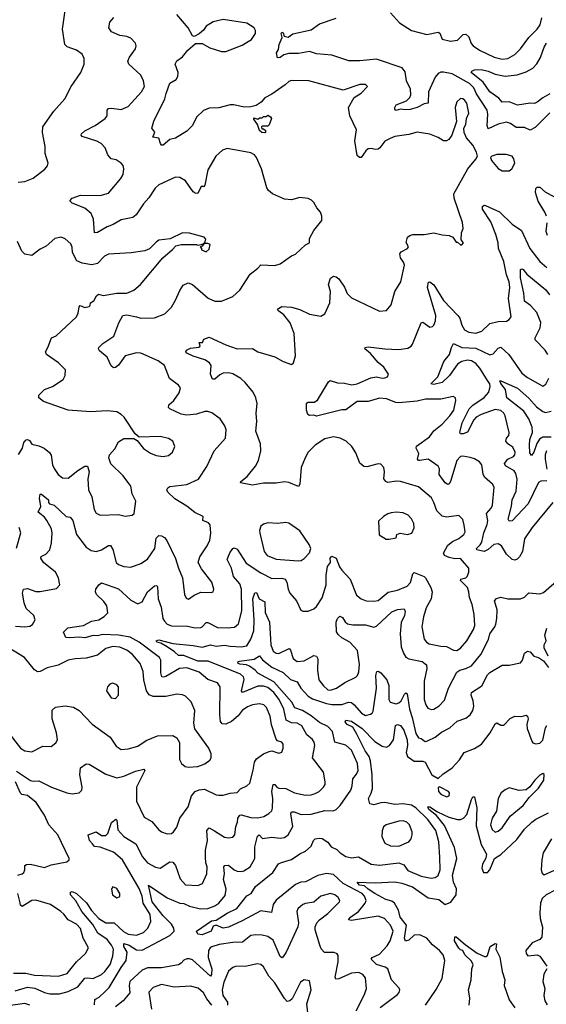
# Model space of a CAD drawing. Extents: x 1771496 to 1971148, y 471553 to 643630.
# Tile 534 of 656: x 1862188 to 1865960, y 615361 to 622413. Entities that reach past the tile are written whole.
import ezdxf

# ---------------------------------------------------------------- set-up
doc = ezdxf.new("R2010")
doc.units = 0

msp = doc.modelspace()

# ---------------------------------------------------------------- linework, layer by layer
at = {"layer": '0CON10XD'}
for points in [[(1862178.5, 621248.5), (1862225, 621254.3), (1862285, 621278), (1862367.7, 621342.3), (1862386.7, 621365), (1862393.3, 621385), (1862371.2, 621455), (1862370.8, 621505), (1862351.4, 621605), (1862354.3, 621645), (1862432.6, 621757.4), (1862510.8, 621845), (1862557.1, 621935), (1862625.8, 622035), (1862650, 622095), (1862651.4, 622135), (1862636, 622165), (1862595, 622194.4), (1862527.6, 622217.6), (1862512.5, 622235), (1862495.6, 622345), (1862517.7, 622495)], [(1862158.7, 618068.7), (1862225, 618063.6), (1862261.3, 618068.7), (1862280, 618080), (1862300, 618115), (1862289.2, 618145), (1862235.7, 618195), (1862220, 618235), (1862209.4, 618305), (1862215.8, 618334.2), (1862245, 618338.9), (1862305, 618316.5), (1862335, 618316.5), (1862451.7, 618338.3), (1862476.1, 618363.9), (1862466, 618415), (1862445.8, 618455), (1862358.6, 618525), (1862340, 618555), (1862342.2, 618567.8), (1862375, 618585.6), (1862404.7, 618615.3), (1862416, 618665), (1862420.5, 618735), (1862415.8, 618765), (1862383.4, 618825), (1862365, 618849.2), (1862320.6, 618885), (1862339.5, 618925), (1862330.4, 618985), (1862335, 619013.3), (1862345, 619013.8), (1862394, 618975), (1862394.4, 618955), (1862402.9, 618945), (1862435.3, 618935.3), (1862521.2, 618855), (1862549.1, 618849.1), (1862568.2, 618825), (1862595, 618725.8), (1862665.2, 618635.2), (1862700.9, 618610.9), (1862735, 618603.8), (1862775, 618616.1), (1862825, 618647.5), (1862837.7, 618647.7), (1862855, 618618.8), (1862880, 618525), (1862895, 618510), (1862935, 618495.7), (1862985, 618492.2), (1863055, 618517.1), (1863105, 618548.1), (1863156.5, 618625), (1863165, 618698.8), (1863185, 618717.5), (1863205, 618716.2), (1863225, 618704.2), (1863242.4, 618682.4), (1863304, 618554), (1863325, 618483.8), (1863355.6, 618415), (1863370, 618295), (1863380.5, 618270.5), (1863397.7, 618262.3), (1863438.9, 618291.1), (1863485, 618312.2), (1863560.5, 618309.5), (1863574.1, 618315.9), (1863580, 618335), (1863565, 618383.3), (1863489.8, 618479.8), (1863467.1, 618525), (1863479.2, 618565), (1863531.8, 618645), (1863550.5, 618685), (1863558.5, 618735), (1863552.5, 618795), (1863540, 618810), (1863500, 618825), (1863502.5, 618855), (1863443, 618883), (1863385, 618928.6), (1863300.2, 618980.2), (1863249.5, 619029.5), (1863243.1, 619045), (1863249.5, 619060.5), (1863265, 619070), (1863385, 619083.6), (1863468.2, 619121.8), (1863527.7, 619212.3), (1863581.4, 619325), (1863663.3, 619415), (1863667.5, 619475), (1863657.5, 619505), (1863623.8, 619555), (1863565, 619595.8), (1863536.6, 619606.6), (1863515, 619606.7), (1863455, 619588.5), (1863385, 619580), (1863345, 619587.1), (1863264.3, 619625), (1863254.3, 619635), (1863256.7, 619655), (1863291.4, 619685), (1863330.7, 619739.3), (1863340.8, 619775), (1863326, 619795), (1863262.5, 619842.5), (1863225.8, 619935), (1863179.1, 619969.1), (1863056.2, 620025), (1863025, 620027.5), (1862943.8, 620006.2), (1862895, 619939.4), (1862875, 619921.4), (1862859.5, 619919.5), (1862843.2, 619933.2), (1862814.5, 619994.5), (1862760.9, 620040.9), (1862753.8, 620055), (1862756.2, 620065), (1862785, 620094.3), (1862862, 620145), (1862898.9, 620241.1), (1862926.2, 620293.8), (1862955, 620300), (1863025, 620285.4), (1863055, 620275.5), (1863155, 620278.1), (1863228.8, 620305), (1863275.4, 620354.6), (1863305.6, 620405), (1863335, 620474), (1863359.6, 620510.4), (1863395, 620527.8), (1863425, 620516.7), (1863538.3, 620418.3), (1863585, 620397.5), (1863635, 620397.5), (1863715, 620429.2), (1863765.6, 620474.4), (1863838.9, 620591.1), (1863895, 620632.9), (1863915, 620656), (1864015, 620651.9), (1864055, 620664.3), (1864135, 620721.2), (1864165, 620733.8), (1864235, 620800), (1864263.3, 620815), (1864263.3, 620845), (1864295, 620903.3), (1864352.5, 620975), (1864352.5, 621005), (1864343.3, 621035), (1864316.4, 621066.4), (1864295, 621102.5), (1864279.3, 621119.3), (1864255, 621132.5), (1864195, 621138.8), (1864135, 621123.3), (1864085, 621126.2), (1864000, 621165), (1863970, 621190), (1863958.3, 621208.3), (1863919.4, 621345), (1863884.6, 621424.6), (1863870, 621445), (1863845, 621458.5), (1863675, 621490), (1863641.3, 621478.7), (1863594, 621435), (1863535, 621337.5), (1863515, 621227.5), (1863505, 621216.7), (1863495, 621220), (1863486.7, 621213.3), (1863465, 621168.6), (1863445, 621171.1), (1863430.3, 621180.3), (1863375, 621257.5), (1863335, 621282.5), (1863305, 621285.8), (1863185, 621230.8), (1863158.5, 621205), (1863112.8, 621137.2), (1863075.6, 621095), (1863022.5, 621015), (1862998, 620995), (1862915, 620980), (1862858.8, 620945), (1862815, 620928.2), (1862745, 620888.2), (1862725, 620886.7), (1862718.1, 620985), (1862700, 621025), (1862655, 621063.3), (1862565, 621098), (1862546.7, 621115), (1862564.5, 621135.5), (1862625, 621156.7), (1862765, 621154.5), (1862825, 621170.6), (1862913.5, 621275), (1862929.1, 621305), (1862934.4, 621345), (1862929.1, 621369.1), (1862916.1, 621386.1), (1862878.3, 621408.3), (1862844.2, 621415), (1862820, 621445), (1862800.6, 621495), (1862772.5, 621525), (1862741.5, 621541.5), (1862635.6, 621575.6), (1862628, 621585), (1862630, 621595), (1862653.9, 621616.1), (1862730, 621655), (1862800, 621705), (1862814, 621725), (1862815.8, 621765), (1862824.5, 621775.5), (1862845, 621778.5), (1862915, 621770), (1862965, 621790.8), (1863061.2, 621895), (1863081.2, 621935), (1863076.2, 621975), (1863055.8, 622015), (1862971.2, 622095), (1862963.8, 622115), (1862974, 622145), (1863018, 622205), (1863023.8, 622225), (1863018.8, 622245), (1862985, 622280), (1862955, 622292), (1862905, 622300), (1862846.8, 622326.8), (1862826.7, 622355), (1862833.8, 622395), (1862862.4, 622427.6)], [(1863432.1, 620002.1), (1863386, 620025), (1863378, 620035), (1863383.8, 620045), (1863410.9, 620059.1), (1863472.5, 620067.5), (1863480, 620075), (1863475, 620100), (1863498.3, 620101.7), (1863507.5, 620125), (1863545, 620140), (1863664.8, 620084.8), (1863745, 620056.2), (1863855, 620057.3), (1863895, 620033.8), (1864015, 619997.3), (1864075, 619964.5), (1864135.8, 619944.2), (1864148.8, 619955), (1864164.2, 620005), (1864155.4, 620165), (1864125, 620241.4), (1864080, 620300), (1864044.2, 620325), (1864036.2, 620335), (1864041.2, 620345), (1864065, 620358.6), (1864135, 620352.9), (1864195, 620336.9), (1864265, 620302.9), (1864345, 620290), (1864374.3, 620305.7), (1864410, 620385), (1864414.4, 620465), (1864401.4, 620515), (1864415, 620562.5), (1864436.1, 620576.1), (1864455, 620572), (1864475, 620557.5), (1864515, 620496), (1864535, 620450.8), (1864565, 620421.4), (1864765, 620326.2), (1864815, 620330), (1864849.1, 620370.9), (1864875.7, 620465), (1864917.5, 620535), (1864944.2, 620655), (1864938.6, 620675), (1864915, 620706.2), (1864910.5, 620735), (1864919.7, 620750.3), (1864965, 620774.6), (1864972.5, 620785), (1864956.9, 620816.9), (1864966.9, 620855), (1864982.4, 620867.6), (1865005, 620874.6), (1865085, 620874.4), (1865155, 620885.8), (1865215, 620871.2), (1865265, 620867.5), (1865290, 620855), (1865315, 620820), (1865325, 620820), (1865345, 620800), (1865355, 620800), (1865367.5, 620815), (1865350, 620835), (1865353.3, 620885), (1865363.9, 620916.1), (1865359.7, 620959.7), (1865300.9, 621135), (1865297.8, 621165), (1865398.8, 621345), (1865456.4, 621413.6), (1865467.5, 621435), (1865460, 621465), (1865433.8, 621515), (1865387.7, 621567.7), (1865372.5, 621605), (1865370, 621635), (1865385, 621662.5), (1865388, 621705), (1865406.5, 621743.5), (1865390, 621815), (1865377.1, 621835), (1865363.3, 621845), (1865345, 621847.1), (1865320, 621825), (1865308.1, 621785), (1865317, 621683), (1865283.6, 621586.4), (1865261.2, 621555), (1865245.6, 621544.4), (1865225, 621545.7), (1865185, 621570), (1865125, 621591.8), (1865035, 621607.8), (1864975, 621590), (1864875, 621577.1), (1864841.7, 621561.7), (1864805, 621542.5), (1864768.6, 621495), (1864755, 621485.6), (1864735, 621481.9), (1864705, 621490), (1864685, 621487.5), (1864666.6, 621473.4), (1864635, 621426.2), (1864622.5, 621425), (1864605, 621440), (1864588.8, 621545), (1864600.8, 621625), (1864553.8, 621725), (1864543.6, 621783.6), (1864585, 621856.2), (1864635, 621886), (1864680, 621935), (1864665, 621947.5), (1864625, 621948.8), (1864505, 621908.8), (1864260, 621975), (1864135, 621978.1), (1864115, 621970), (1864089.2, 621945), (1863995, 621878.8), (1863945, 621852.5), (1863918.5, 621821.5), (1863881.8, 621798.2), (1863845, 621787.7), (1863796.7, 621786.7), (1863723.2, 621803.2), (1863695, 621802.2), (1863615, 621782.4), (1863545, 621779.2), (1863505, 621762.7), (1863455.5, 621715), (1863425, 621654), (1863384.6, 621615.4), (1863305, 621563.1), (1863265, 621554.2), (1863215, 621513.8), (1863205, 621514), (1863196, 621525), (1863185, 621563.8), (1863142.5, 621572.5), (1863156, 621606), (1863134.2, 621635), (1863149.2, 621685), (1863228.4, 621845), (1863236.9, 621885), (1863265, 621958.8), (1863308.8, 621985), (1863322, 622005), (1863324, 622035), (1863301.4, 622095), (1863315, 622118.8), (1863355, 622146.7), (1863392.5, 622195), (1863448.3, 622241.7), (1863495, 622242.5), (1863550.5, 622210.5), (1863635, 622184), (1863665, 622184.3), (1863695, 622197.1), (1863780.9, 622229.1), (1863848, 622272), (1863876.5, 622315), (1863876.4, 622335), (1863867.3, 622355), (1863815, 622386.8), (1863645, 622413.1), (1863575, 622398.5), (1863524.5, 622365.5), (1863505, 622336.7), (1863475, 622312.5), (1863437, 622293), (1863425, 622297.5), (1863394, 622355), (1863315, 622449.2)], [(1865984.8, 621745.2), (1865880.2, 621639.8), (1865845, 621620.9), (1865805, 621639.4), (1865745, 621641.1), (1865705, 621670), (1865675, 621678.9), (1865615.2, 621664.8), (1865545, 621631.5), (1865536.7, 621655), (1865542.6, 621735), (1865536.5, 621765), (1865461.2, 621881.2), (1865441.3, 621925), (1865410.7, 621955), (1865285, 622023.9), (1865225, 622037.1), (1865205, 622036.6), (1865185, 622027.1), (1865165, 622000), (1865117.3, 621895), (1865115, 621813.8), (1865085, 621809.4), (1865035, 621784.7), (1864985, 621770.2), (1864955, 621766.3), (1864915, 621771.3), (1864883.3, 621763.3), (1864875, 621772.5), (1864874.3, 621784.3), (1864885, 621802.9), (1864958.1, 621831.9), (1864983.2, 621855), (1864990.5, 621875), (1864988.4, 621915), (1864958.5, 621975), (1864949.3, 622039.3), (1864928.2, 622068.2), (1864745, 622130.2), (1864625, 622117.4), (1864545, 622119.2), (1864425, 622159.2), (1864315, 622169.2), (1864265, 622184.2), (1864185, 622171.5), (1864115, 622171.4), (1864080, 622160), (1864055, 622142.5), (1864035, 622140), (1864027.5, 622175), (1864041.7, 622198.3), (1864046.7, 622235), (1864069.2, 622285), (1864061.2, 622315), (1864065, 622322.5), (1864075, 622317.5), (1864082.5, 622295), (1864112.3, 622287.7), (1864145, 622312.5), (1864275, 622341.2), (1864336.1, 622383.9), (1864455.9, 622424.1)], [(1864845, 622461.2), (1864909.7, 622389.7), (1864995, 622336.4), (1865105, 622306), (1865185, 622322.5), (1865196.7, 622316.7), (1865213.4, 622273.4), (1865275, 622259.2), (1865324.6, 622265.4), (1865365, 622305.5), (1865385, 622308.5), (1865405, 622290.8), (1865422.5, 622242.5), (1865436.3, 622226.3), (1865482.5, 622195), (1865586.2, 622145), (1865645, 622130.5), (1865685, 622135.6), (1865735, 622164.2), (1865775.6, 622205), (1865835.6, 622285), (1865895, 622345.6), (1865915.4, 622375), (1865929.4, 622425)], [(1865985, 621880.9), (1865936.4, 621853.6), (1865895, 621821.1), (1865875, 621813.6), (1865845, 621815.6), (1865755, 621800), (1865695, 621824.6), (1865645, 621821.5), (1865619.5, 621849.5), (1865556.7, 621895), (1865508.1, 621965), (1865421.2, 622035), (1865426.7, 622045), (1865446.6, 622053.4), (1865494.6, 622055.4), (1865545, 622043.8), (1865595, 622022), (1865665, 622009.1), (1865751.7, 622018.3), (1865815, 622038.2), (1865863.8, 622066.2), (1865892.6, 622097.4), (1865918.8, 622141.2), (1865944.2, 622215.8), (1865962.7, 622245)], [(1863945, 621603.3), (1863922.5, 621605), (1863905, 621620), (1863892.5, 621662.5), (1863865, 621700), (1863865, 621710), (1863895, 621700), (1863905, 621710), (1863925, 621710), (1863935, 621720), (1863955, 621720), (1863965, 621730), (1863985, 621717.5), (1863992.5, 621705), (1863975, 621660), (1863965, 621650), (1863925, 621650), (1863920, 621645), (1863921.7, 621631.7), (1863935, 621630), (1863948.3, 621618.3), (1863950, 621605), (1863945, 621603.3)], [(1865695, 621331.2), (1865713.3, 621345), (1865733.8, 621385), (1865728.8, 621415), (1865715, 621436), (1865671.7, 621448.3), (1865605, 621446.2), (1865570, 621435), (1865560, 621425), (1865567.5, 621405), (1865615, 621346.7), (1865645, 621331.2), (1865695, 621331.2)], [(1865961.5, 621005), (1865950, 621035), (1865903.2, 621113.2), (1865882.9, 621175), (1865886, 621204), (1865895, 621212.2), (1865915, 621212.7), (1865955, 621177.7), (1866015, 621146.2)], [(1866007.1, 618955), (1865858.9, 618775), (1865804.3, 618695), (1865789.1, 618605), (1865767.5, 618565), (1865751.5, 618548.5), (1865735, 618540.9), (1865715, 618546.5), (1865675.6, 618585.6), (1865638.5, 618645), (1865615, 618659.2), (1865585, 618654.6), (1865545, 618618.6), (1865515.9, 618604.1), (1865463.1, 618615), (1865459.4, 618625), (1865487.7, 618652.3), (1865498.4, 618671.6), (1865513.1, 618736.9), (1865536.9, 618796.9), (1865540.4, 618825), (1865532.1, 618875), (1865565.8, 618914.2), (1865574.6, 618935), (1865586.4, 619065), (1865575, 619086.9), (1865516.8, 619136.8), (1865507.6, 619157.6), (1865498.1, 619225), (1865482, 619245), (1865445, 619267.8), (1865415, 619277.8), (1865362.5, 619287.5), (1865345, 619283.8), (1865318.6, 619255), (1865274.5, 619105), (1865265, 619087.5), (1865255, 619084.4), (1865235, 619096.5), (1865192.3, 619155), (1865196.2, 619195), (1865185, 619215.5), (1865115, 619265.5), (1865055.6, 619255.6), (1865045, 619256), (1865037.5, 619265), (1865046.7, 619305), (1865028.2, 619345), (1865031.6, 619358.4), (1865124.4, 619425), (1865155, 619466.9), (1865213.7, 619516.3), (1865270, 619575), (1865296.9, 619615), (1865311.4, 619685), (1865308.8, 619705), (1865294, 619714), (1865205, 619694.5), (1865095, 619693.8), (1865035, 619680.6), (1864905, 619668.9), (1864881.8, 619671.8), (1864815, 619697.1), (1864765, 619702.7), (1864685, 619678.6), (1864605, 619677.5), (1864525, 619619.4), (1864495, 619619.6), (1864315, 619574), (1864295, 619580), (1864265, 619577.5), (1864253.3, 619585), (1864243.3, 619615), (1864243, 619667), (1864255, 619672.5), (1864297, 619673), (1864321.2, 619688.8), (1864401.2, 619818.8), (1864412, 619828), (1864465, 619811.9), (1864515, 619808.9), (1864566.6, 619796.6), (1864605, 619805.3), (1864703.1, 619846.9), (1864745, 619855.5), (1864785, 619844.6), (1864803.1, 619846.9), (1864824, 619856), (1864831.2, 619875), (1864796.7, 619925), (1864756.6, 619956.6), (1864701.6, 620021.6), (1864661.2, 620055), (1864662.5, 620065), (1864685, 620069.4), (1864805, 620054.5), (1864905, 620050.5), (1864969.3, 620060.7), (1864992, 620075), (1865001.5, 620088.5), (1865065, 620241.2), (1865075, 620245.7), (1865125, 620211.4), (1865145, 620214.2), (1865155, 620226), (1865165.9, 620255), (1865169.5, 620295), (1865109.7, 620495), (1865116.2, 620533.8), (1865125, 620536.2), (1865155, 620514.5), (1865225, 620401.5), (1865326.5, 620295), (1865340.4, 620275), (1865354.3, 620224.3), (1865375, 620192.5), (1865405, 620175.4), (1865455, 620168.5), (1865497.7, 620182.3), (1865555, 620236.1), (1865615, 620250.8), (1865675.4, 620254.6), (1865695.5, 620264.5), (1865709.2, 620285), (1865690.6, 620415), (1865700, 620495), (1865694, 620535), (1865674.1, 620585), (1865655, 620681.2), (1865618.8, 620775), (1865616, 620814), (1865600, 620875), (1865563.3, 620965), (1865504.3, 621055), (1865504.4, 621075.6), (1865515, 621083.8), (1865525, 621082), (1865625, 621036.7), (1865715, 620948.6), (1865782.4, 620902.4), (1865842.2, 620775), (1865915, 620680.5), (1865965, 620637.8)], [(1865968.1, 620868.1), (1865960.4, 620895), (1865966.9, 620956.9)], [(1862180.6, 619299.4), (1862209.6, 619345), (1862216.9, 619385), (1862235, 619404), (1862245, 619406), (1862258.3, 619398.3), (1862275, 619372.5), (1862325, 619361.2), (1862364.3, 619344.3), (1862402.9, 619312.9), (1862413.4, 619293.4), (1862424.4, 619225), (1862435, 619198.8), (1862465, 619154.2), (1862495, 619131.4), (1862535, 619129.4), (1862603.8, 619185), (1862655, 619216), (1862674.1, 619214.1), (1862687.1, 619175), (1862676.6, 619123.4), (1862681.5, 619045), (1862705.6, 618995), (1862720.8, 618905), (1862737.3, 618877.3), (1862765, 618862.9), (1862895, 618868.5), (1862945, 618856), (1862995, 618863.3), (1863008.8, 618875), (1863019.2, 618965), (1862995, 619017.5), (1862985, 619072.5), (1862930, 619145), (1862841.1, 619231.1), (1862827.5, 619275), (1862832, 619295), (1862869.8, 619340.2), (1862895, 619388.8), (1862935, 619412), (1863005, 619412.5), (1863017, 619407), (1863029.3, 619399.3), (1863075, 619342), (1863125, 619307.5), (1863165, 619290.6), (1863215, 619283.1), (1863255, 619291.4), (1863282, 619315), (1863300, 619355), (1863285, 619393.3), (1863255, 619412.5), (1863195, 619428.6), (1863043, 619423), (1863016.2, 619446.2), (1862935.6, 619565.6), (1862915, 619586.2), (1862885, 619604), (1862815, 619610.8), (1862695, 619603.6), (1862535.6, 619615.6), (1862358.3, 619678.3), (1862326.7, 619705), (1862326.4, 619723.6), (1862366.8, 619763.2), (1862423.3, 619785), (1862500, 619835), (1862514, 619865), (1862516, 619905), (1862466, 619956), (1862381.4, 620015), (1862372.5, 620035), (1862390.7, 620065), (1862416.7, 620133.3), (1862450.8, 620149.2), (1862594.4, 620285.6), (1862608.3, 620311.7), (1862614.6, 620355), (1862622, 620365), (1862655, 620351.8), (1862685, 620358.9), (1862692.9, 620365), (1862696, 620385), (1862720.6, 620399.4), (1862738.6, 620435), (1862753.8, 620446.2), (1862786.2, 620436.2), (1862885, 620454.6), (1862955, 620453.5), (1863005, 620474.4), (1863054.2, 620515), (1863213, 620707), (1863283.9, 620766.1), (1863306.4, 620793.6), (1863345, 620802.5), (1863455, 620802.5), (1863465, 620797.5), (1863488.3, 620801.7), (1863510, 620810), (1863517.5, 620822.5), (1863521.7, 620841.7), (1863510, 620855), (1863405, 620883.8), (1863355, 620886.2), (1863266.4, 620843.6), (1863185, 620832.5), (1863165, 620820), (1863118.8, 620771.2), (1863085, 620756.2), (1862987.9, 620742.1), (1862825, 620734.5), (1862795, 620719.5), (1862745, 620665.5), (1862705, 620656.1), (1862635, 620668.7), (1862598.1, 620685), (1862565.8, 620744.2), (1862564.4, 620784.4), (1862555, 620806.2), (1862515, 620843.8), (1862485, 620854.2), (1862440, 620845), (1862379.1, 620790.9), (1862335, 620769.2), (1862275, 620724), (1862225, 620733.8), (1862203.8, 620755), (1862173.8, 620825)], [(1863525, 620750), (1863545, 620770), (1863551.7, 620801.7), (1863535, 620810), (1863510, 620810), (1863495, 620790), (1863480, 620785), (1863490, 620775), (1863490, 620765), (1863525, 620750)], [(1865971.5, 620015), (1865952.9, 620045), (1865880.3, 620120.3), (1865879.6, 620135), (1865915.8, 620205), (1865920.4, 620245), (1865892, 620315), (1865846.7, 620366.7), (1865805, 620395.8), (1865800.2, 620455), (1865776.6, 620565), (1865775, 620623.8), (1865785, 620628.1), (1865795, 620624.4), (1865821.3, 620591.3), (1865957.9, 620477.9), (1865982.8, 620442.7)], [(1865965, 619110), (1865921.8, 619108.2), (1865905, 619098.5), (1865831.2, 618945), (1865715, 618822.7), (1865695, 618820), (1865687.5, 618835), (1865710.4, 618929.6), (1865716.2, 618973.8), (1865745.2, 619035), (1865751.9, 619121.9), (1865742, 619162), (1865730.9, 619180.9), (1865668.3, 619218.3), (1865660.4, 619235), (1865684.8, 619265.2), (1865725.5, 619285), (1865734, 619296), (1865736.7, 619315), (1865721.4, 619351.4), (1865684.4, 619375), (1865670.4, 619395), (1865675.5, 619415), (1865691.1, 619435), (1865694.5, 619455), (1865666.2, 619575), (1865655.5, 619595), (1865633.6, 619613.6), (1865595, 619620.9), (1865494.6, 619584.6), (1865458.8, 619565), (1865442.2, 619547.8), (1865395, 619458.9), (1865365, 619445.6), (1865346.4, 619446.4), (1865342, 619455), (1865357.5, 619525), (1865408.3, 619625), (1865435, 619651), (1865515, 619705.8), (1865548.9, 619745), (1865559, 619785), (1865554.7, 619805), (1865539.5, 619829.5), (1865485, 619916.9), (1865455, 619951), (1865425, 619970.5), (1865395, 619973.1), (1865355, 619965.2), (1865324.2, 619945.8), (1865267.8, 619865), (1865215, 619814.6), (1865155, 619798.8), (1865133.3, 619805), (1865183.8, 619855), (1865225.6, 619965), (1865267.5, 620015), (1865280.4, 620065), (1865295, 620092.5), (1865355, 620065.8), (1865455, 620059.9), (1865555, 620013.3), (1865580.4, 620019.6), (1865615, 620060.6), (1865635, 620067.1), (1865693.1, 620015), (1865785, 619881.2), (1865825, 619848.9), (1865935, 619786.9), (1865957.6, 619802.4), (1865977.5, 619845)], [(1862165, 617029.5), (1862265, 616964), (1862285, 616958.5), (1862325, 616961.4), (1862415.3, 616915.3), (1862526.7, 616875), (1862565, 616868.9), (1862614.3, 616875.7), (1862634, 616895), (1862635.7, 616915), (1862619.4, 617005), (1862624, 617055), (1862665, 617082), (1862685, 617080.8), (1862805, 617008.9), (1862885, 616983.3), (1862935, 616994.4), (1863018.3, 617031.7), (1863077.5, 617045), (1863084.2, 617035), (1863025.5, 616915), (1863025.6, 616815), (1863080.6, 616700.6), (1863135, 616670.6), (1863185, 616610), (1863205, 616595.7), (1863245, 616580.8), (1863275, 616584), (1863291.2, 616595), (1863315, 616630), (1863335.6, 616695), (1863394.2, 616774.2), (1863419.5, 616855), (1863446, 616884), (1863475, 616897.9), (1863511.1, 616901.1), (1863595, 616862.2), (1863615, 616858.9), (1863645, 616859.4), (1863695, 616873.6), (1863745, 616878.9), (1863769.2, 616905), (1863815, 616924.5), (1863836.1, 616943.9), (1863861.7, 617038.3), (1863869.5, 617095), (1863885, 617119.4), (1863935, 617154.2), (1863975, 617172), (1863995, 617176.2), (1864045, 617158.8), (1864065, 617167.5), (1864076, 617195), (1864075.7, 617225), (1864065, 617238.8), (1864035, 617248), (1864025, 617258.8), (1863992.2, 617362.2), (1863983.1, 617425), (1863957.4, 617487.4), (1863938, 617505), (1863905, 617512.9), (1863855.5, 617505.5), (1863821.2, 617491.2), (1863783.1, 617465), (1863752.3, 617427.7), (1863705, 617386.5), (1863665, 617368.2), (1863638.7, 617368.7), (1863626.9, 617386.9), (1863621.3, 617435), (1863624.5, 617634.5), (1863605, 617662.9), (1863536.7, 617686.7), (1863475, 617740), (1863385, 617770.4), (1863332.5, 617765), (1863235, 617709.7), (1863215, 617702.7), (1863206.2, 617706.2), (1863198.4, 617735), (1863198.8, 617825), (1863190.5, 617845), (1863043.9, 617955), (1862979.9, 617989.9), (1862895, 618005.1), (1862785, 618008.4), (1862745, 617999.8), (1862715, 618002.4), (1862655, 617984.3), (1862615, 617989.4), (1862544.3, 617984.3), (1862518.8, 617988.8), (1862502.5, 618025), (1862533.1, 618056.9), (1862645, 618073.8), (1862703.8, 618105), (1862755, 618114.6), (1862792.9, 618137.1), (1862820.5, 618165), (1862811.9, 618215), (1862791.4, 618245), (1862739.5, 618295), (1862730.5, 618315), (1862734.4, 618335), (1862755.6, 618365), (1862775, 618380.5), (1862897, 618337), (1862985, 618254.5), (1863035, 618228.9), (1863065.8, 618244.2), (1863105, 618315.4), (1863155, 618358.1), (1863169.7, 618359.7), (1863175, 618350), (1863180.3, 618265), (1863201.1, 618205), (1863212.9, 618125), (1863225, 618105.6), (1863245, 618084.5), (1863275, 618072.3), (1863389.3, 618069.3), (1863445, 618058.2), (1863485, 618060.4), (1863495.9, 618064.1), (1863524.7, 618095.3), (1863535, 618095.4), (1863605, 618060), (1863675, 618057.1), (1863727.3, 618062.7), (1863756.7, 618085), (1863780.7, 618179.3), (1863777.9, 618335), (1863765, 618373.1), (1863720.7, 618425), (1863706.1, 618485), (1863674.3, 618545.7), (1863694.5, 618595), (1863714.4, 618625), (1863725, 618630), (1863745, 618621.4), (1863810.6, 618520.6), (1863915, 618450), (1863995, 618411.5), (1864065, 618412), (1864089.4, 618405), (1864102.7, 618385), (1864111.5, 618335), (1864124.5, 618304.5), (1864170.5, 618250.5), (1864203, 618183), (1864217, 618177), (1864255, 618176.7), (1864295, 618193.8), (1864315, 618210), (1864355, 618271.2), (1864384.4, 618365.6), (1864384.6, 618435.4), (1864393.6, 618496.4), (1864414.3, 618525), (1864411.9, 618555), (1864425, 618570), (1864455, 618556), (1864478.5, 618495), (1864495, 618469.2), (1864555.5, 618405), (1864601.1, 618291.1), (1864634.6, 618264.6), (1864670.5, 618250.5), (1864725, 618247.5), (1864756.9, 618253.1), (1864828.5, 618311.5), (1864895, 618327.1), (1864964.7, 618355.3), (1864988.1, 618381.9), (1865003.6, 618445), (1865015, 618453.1), (1865085, 618423.6), (1865095.4, 618415), (1865134.4, 618345), (1865143.1, 618315), (1865135.3, 618265), (1865100.5, 618199.5), (1865080.5, 618135), (1865070, 618065), (1865086.4, 617975), (1865101.1, 617955), (1865121.9, 617941.9), (1865205, 617924.7), (1865245, 617922.5), (1865295, 617897.1), (1865320, 617895), (1865345, 617912.2), (1865390.8, 617965), (1865439.1, 618045), (1865447.7, 618075), (1865443.7, 618153.7), (1865429.5, 618225), (1865410.4, 618275), (1865406.4, 618315), (1865395, 618345.5), (1865346.2, 618395), (1865347.5, 618405), (1865383.3, 618415), (1865394.3, 618425.7), (1865406, 618455), (1865406, 618485), (1865345, 618552.9), (1865305, 618550.8), (1865265, 618560.7), (1865232.2, 618575), (1865222.9, 618592.9), (1865255, 618648.9), (1865288.9, 618675), (1865334.2, 618695.8), (1865368.6, 618725), (1865378.6, 618745), (1865372.4, 618792.4), (1865363.4, 618833.4), (1865335, 618862), (1865245, 618849.6), (1865215, 618857.5), (1865176.1, 618895), (1865155.9, 618955.9), (1865137.9, 618987.9), (1865045, 619068.1), (1864915, 619104.5), (1864885, 619106.5), (1864825, 619097.8), (1864810, 619105), (1864795.7, 619125), (1864802, 619175), (1864796.2, 619205), (1864775, 619228.8), (1864755, 619232), (1864675, 619209.2), (1864653.1, 619213.1), (1864625, 619236.2), (1864595, 619310), (1864567.8, 619355), (1864527.1, 619395), (1864485, 619416.7), (1864435, 619424.4), (1864375, 619411.9), (1864305.7, 619365), (1864255, 619314.3), (1864232.2, 619275), (1864204.6, 619205.4), (1864195.8, 619085.8), (1864185, 619070), (1864115, 619098.1), (1864085, 619103.1), (1864025.6, 619094.4), (1863935, 619092.9), (1863855, 619079.1), (1863770, 619095), (1863772.5, 619105), (1863818.7, 619141.3), (1863878.6, 619215), (1863900, 619255), (1863916, 619325), (1863912.5, 619375), (1863880.6, 619465), (1863888.1, 619535), (1863883.1, 619595), (1863890, 619665), (1863880, 619705), (1863861.4, 619745), (1863804.4, 619815), (1863772.7, 619842.7), (1863715, 619876.2), (1863685, 619884.6), (1863645, 619880), (1863621.1, 619868.9), (1863585, 619838.9), (1863568.6, 619838.6), (1863555.6, 619875), (1863560, 619935), (1863548.1, 619955), (1863515, 619976.2), (1863432.1, 620002.1)], [(1865995, 619421.9), (1865936.6, 619423.4), (1865911.2, 619408.8), (1865891.7, 619378.3), (1865870.9, 619315), (1865855, 619291.2), (1865841.5, 619311.5), (1865839.2, 619365), (1865843.1, 619405), (1865862.2, 619455), (1865860.3, 619495), (1865835, 619553.3), (1865799.2, 619609.2), (1865678.6, 619705), (1865667.8, 619765), (1865635, 619806.2), (1865627.5, 619825), (1865635, 619827.1), (1865755, 619774.2), (1865835, 619701.2), (1865890.3, 619640.3), (1865935, 619607.2), (1865955, 619600), (1865995, 619609.6)], [(1865962.7, 619325), (1865951.6, 619295), (1865951.6, 619265), (1865965, 619194.2)], [(1864813, 618693), (1864835, 618693.3), (1864885, 618702.5), (1864890, 618725), (1864912.5, 618735), (1864965, 618725.8), (1864996.7, 618735), (1865013, 618773), (1865011.2, 618805), (1864995, 618836.7), (1864971.2, 618865), (1864935, 618881.4), (1864885, 618885.6), (1864849.1, 618880.9), (1864825, 618874.2), (1864794.5, 618855.5), (1864759.5, 618820.5), (1864763.9, 618723.9), (1864813, 618693)], [(1864183.7, 618536.3), (1864205, 618540.5), (1864225, 618552.9), (1864264.3, 618595), (1864273.1, 618625), (1864260.8, 618655), (1864195, 618752), (1864115, 618806.2), (1864095, 618811.2), (1864035.5, 618804.5), (1863965, 618808.1), (1863935, 618799.2), (1863916.2, 618785), (1863906, 618755), (1863908, 618735), (1863939.4, 618605), (1863960.6, 618575), (1864025, 618549.1), (1864183.7, 618536.3)], [(1862165, 618628.8), (1862196.8, 618736.8), (1862185.7, 618775)], [(1864912.7, 618015), (1864920.9, 617920.9), (1864937.5, 617875), (1864955, 617847.1), (1864975.4, 617835.4), (1865071.2, 617815), (1865101.2, 617791.2), (1865105.3, 617765), (1865084.8, 617675), (1865084.7, 617544.8), (1865096.5, 617506.5), (1865112.4, 617482.4), (1865135, 617471.5), (1865155, 617475.4), (1865191.9, 617498.1), (1865230.1, 617539.9), (1865259.2, 617625), (1865319.3, 617740.7), (1865340, 617755), (1865385, 617765.4), (1865425, 617785.4), (1865492.5, 617865), (1865546.6, 617973.4), (1865556.1, 618013.9), (1865592.2, 618065), (1865597.7, 618082.3), (1865606.1, 618125), (1865607.3, 618185), (1865589.5, 618250.5), (1865603.6, 618266.4), (1865635, 618277.1), (1865684.5, 618264.5), (1865775, 618265.5), (1865805, 618275.7), (1865835, 618308.1), (1865915, 618301.1), (1865940.3, 618309.8), (1866052.9, 618407.1)], [(1862155, 615456.1), (1862245, 615482.7), (1862295.9, 615475.9), (1862365, 615445.3), (1862405, 615435.8), (1862473.9, 615436.1), (1862535, 615451.8), (1862604.8, 615485.2), (1862655, 615547.1), (1862675, 615551.1), (1862715, 615546.1), (1862775, 615575.4), (1862798.5, 615595), (1862837.5, 615645), (1862855.3, 615705), (1862860.5, 615755), (1862846.1, 615785), (1862814.2, 615825), (1862749.3, 615869.3), (1862711.7, 615931.7), (1862634, 616025), (1862591.6, 616101.6), (1862553.1, 616145), (1862551.2, 616165), (1862565, 616169.4), (1862595, 616154.4), (1862667.2, 616087.2), (1862701.7, 616031.7), (1862754.9, 615974.9), (1862805, 615944.3), (1862865, 615944), (1862931.9, 615881.9), (1862965, 615863.8), (1863025, 615855.3), (1863075, 615874.6), (1863105.4, 615905), (1863126.8, 615955), (1863123.8, 616005), (1863073.6, 616085), (1863066.6, 616135), (1863045, 616190), (1862924.2, 616395), (1862860.4, 616450.4), (1862765, 616486.7), (1862725, 616491.1), (1862709, 616509), (1862688.1, 616535), (1862680, 616575), (1862735, 616596), (1862775, 616569.4), (1862805, 616568.9), (1862819.6, 616585), (1862845, 616662), (1862877, 616687), (1862885, 616680), (1862891.5, 616611.5), (1862935, 616562), (1863019.2, 616509.2), (1863066.9, 616416.9), (1863105, 616373.8), (1863162.1, 616342.1), (1863193.4, 616336.6), (1863265, 616380.5), (1863285, 616378.1), (1863305.6, 616355), (1863338.6, 616258.6), (1863375, 616215.6), (1863465, 616210.6), (1863498.8, 616225), (1863529.4, 616295), (1863531.1, 616345), (1863520.8, 616375), (1863518.7, 616415), (1863519.7, 616465), (1863534, 616535), (1863529.6, 616605), (1863545.6, 616624.4), (1863583.5, 616603.5), (1863655, 616558.1), (1863685, 616554), (1863715, 616558.6), (1863729.4, 616575), (1863736.3, 616633.6), (1863749.6, 616665), (1863750, 616695), (1863765, 616716.2), (1863775, 616718.2), (1863845, 616698.9), (1863895, 616696.9), (1863938, 616705), (1863973.5, 616726.5), (1863993.4, 616746.6), (1864000, 616765), (1864001.4, 616835), (1863994.1, 616885.9), (1864005, 616934), (1864015, 616935.8), (1864030.6, 616915), (1864045, 616908.8), (1864095, 616906), (1864156.1, 616876.1), (1864235, 616857.5), (1864275, 616860), (1864305, 616869.5), (1864334.2, 616885), (1864365, 616916), (1864375.6, 616935), (1864376.9, 616955), (1864364.5, 617024.5), (1864286.8, 617126.8), (1864301.5, 617215), (1864298.3, 617238.3), (1864286.4, 617256.4), (1864245, 617290), (1864209.5, 617355), (1864175.5, 617374.5), (1864135, 617376.8), (1864096, 617395), (1864081, 617475), (1864046, 617545), (1864008, 617595), (1863965, 617628.9), (1863935, 617639.8), (1863895, 617639.8), (1863783.8, 617595), (1863777.1, 617605), (1863796.8, 617686.8), (1863790.7, 617705), (1863770, 617725), (1863538.2, 617818.2), (1863465, 617819.1), (1863365, 617858.9), (1863325, 617859.1), (1863296.4, 617886.4), (1863245, 617920), (1863198.2, 617948.2), (1863171.9, 617955), (1863166.2, 617965), (1863185, 617971.4), (1863285, 617944), (1863430.4, 617930.4), (1863495, 617918), (1863555, 617935.4), (1863595, 617924.8), (1863655, 617933.2), (1863695.3, 617924.7), (1863775, 617921.2), (1863815, 617927.5), (1863844.8, 617975.2), (1863866.3, 618035), (1863868.7, 618115), (1863858.4, 618265), (1863872.9, 618307.1), (1863885, 618309.2), (1863903.3, 618265), (1863943.3, 618243.3), (1863947.8, 618167.8), (1863977.5, 618097.5), (1863986.8, 617935), (1864005, 617891.1), (1864025, 617876.2), (1864045, 617874.1), (1864118, 617908), (1864128.3, 617898.2), (1864147.1, 617837.1), (1864175, 617817.1), (1864225, 617821.5), (1864295, 617858.2), (1864314.5, 617854.5), (1864324.4, 617834.4), (1864320.7, 617750.7), (1864332.2, 617685), (1864365, 617640.8), (1864395, 617614.2), (1864415, 617611.1), (1864458, 617625), (1864517.5, 617665), (1864595, 617702.9), (1864607.1, 617715), (1864617.7, 617742.3), (1864621.9, 617795), (1864608.2, 617895), (1864552.5, 617955), (1864496.6, 617986.6), (1864469.4, 618009.4), (1864458.2, 618028.2), (1864455, 618096.7), (1864465.9, 618124.1), (1864480.5, 618139.5), (1864500.7, 618130.7), (1864519.3, 618099.3), (1864536.8, 618086.8), (1864575, 618079.2), (1864665, 618078.2), (1864725, 618061.9), (1864745, 618068.1), (1864855, 618171.3), (1864895, 618189.5), (1864942.3, 618192.3), (1864948.5, 618175), (1864944.6, 618145), (1864920.5, 618095), (1864912.7, 618015)], [(1865974.5, 617854.5), (1865945.6, 617915), (1865944.3, 617935.7), (1865958.8, 617965), (1865949.5, 618005), (1865964.4, 618055.6)], [(1862102.3, 617312.3), (1862195, 617195.8), (1862225, 617176.9), (1862275, 617170), (1862355, 617208.8), (1862415, 617206.2), (1862447.1, 617232.9), (1862458.1, 617255), (1862452.2, 617305), (1862420.9, 617405), (1862421.9, 617468.1), (1862445, 617490), (1862515, 617498.9), (1862575, 617488), (1862615, 617464.3), (1862706.6, 617366.6), (1862836.9, 617275), (1862880.4, 617210.4), (1862915, 617186.7), (1862965, 617190.8), (1863035, 617210.7), (1863095, 617249.5), (1863175, 617283.1), (1863285, 617285.7), (1863315, 617268.8), (1863332.5, 617235), (1863333.6, 617113.6), (1863347.5, 617085), (1863372.5, 617065), (1863395, 617060), (1863465, 617064.3), (1863515, 617082.5), (1863549.7, 617110.3), (1863558.8, 617125), (1863560, 617155), (1863544.2, 617195), (1863443.4, 617333.4), (1863436.9, 617375), (1863442.9, 617465), (1863416.9, 617526.9), (1863375, 617567.1), (1863355, 617578.1), (1863315, 617581.9), (1863235, 617564.6), (1863145, 617566), (1863116.4, 617576.4), (1863095.5, 617605), (1863078, 617685), (1863072.3, 617745), (1863050.7, 617800.7), (1862995.6, 617865.6), (1862955, 617896.8), (1862905, 617919.7), (1862856.5, 617923.5), (1862805, 617908.2), (1862745, 617861.2), (1862665, 617839.6), (1862585, 617834.4), (1862535, 617824.4), (1862465, 617789.4), (1862385, 617770.5), (1862335, 617743.5), (1862315, 617742.5), (1862295, 617755.6), (1862221.9, 617845), (1862075, 617934.7)], [(1862723.1, 615356.9), (1862725.6, 615395), (1862757.7, 615412.3), (1862799.3, 615450.7), (1862829.9, 615480.1), (1862914.1, 615625), (1862951.6, 615675), (1862957.1, 615735), (1862935, 615774.2), (1862934.7, 615795.3), (1862972.5, 615785), (1863025, 615751), (1863065, 615749.3), (1863265, 615852.5), (1863294.6, 615885), (1863291.6, 615905), (1863275.3, 615935), (1863215.3, 615995.3), (1863136.8, 616095), (1863110, 616215), (1863245, 616122.9), (1863334.3, 616085), (1863365, 616082.6), (1863404.1, 616064.1), (1863483.4, 616043.4), (1863535, 616048.1), (1863585, 616066.6), (1863615, 616086.2), (1863659.3, 616140.7), (1863666.8, 616185), (1863649, 616255), (1863656, 616295), (1863651.6, 616345), (1863656.9, 616355), (1863685, 616357.9), (1863725, 616323.6), (1863745, 616314.4), (1863775, 616311.5), (1863795, 616315.6), (1863839.4, 616345), (1863871.5, 616405), (1863872.2, 616487.8), (1863892.9, 616565), (1863903.3, 616575), (1863927.5, 616547.5), (1863995, 616558.9), (1864055, 616550), (1864085, 616555.6), (1864111.9, 616575), (1864144.5, 616635), (1864130.9, 616725), (1864135, 616739.2), (1864155, 616738.2), (1864205, 616721.1), (1864275, 616723.4), (1864375, 616748.2), (1864433.8, 616746.2), (1864455, 616756.9), (1864485, 616784.4), (1864560.8, 616895), (1864570.3, 616925), (1864573.8, 616975), (1864600.9, 617009.1), (1864611.8, 617035), (1864609.1, 617085), (1864565, 617180.6), (1864525, 617216.1), (1864445, 617239.4), (1864427.9, 617315), (1864395, 617351.3), (1864335, 617379.6), (1864275, 617427.2), (1864213.2, 617465), (1864158.8, 617485), (1864136.6, 617525), (1864009.5, 617669.5), (1863895, 617732.8), (1863874.6, 617755), (1863833.5, 617783.5), (1863812, 617792), (1863765, 617796.9), (1863752, 617805), (1863753.3, 617815), (1863761.8, 617818.2), (1863867.3, 617832.7), (1863905, 617856.2), (1863927.7, 617827.7), (1863995, 617776.3), (1864075, 617736.4), (1864127, 617687), (1864175, 617670), (1864202.2, 617625), (1864255, 617568.3), (1864285, 617547.8), (1864385, 617514.8), (1864425, 617509.2), (1864495, 617508.4), (1864543.9, 617523.9), (1864565, 617522.3), (1864585, 617506.5), (1864635.5, 617445), (1864665, 617428.5), (1864702.2, 617437.8), (1864714, 617446), (1864719.9, 617460.1), (1864744.7, 617625), (1864739.1, 617715), (1864746, 617744), (1864755, 617746.7), (1864775, 617735.7), (1864818.2, 617685), (1864833.1, 617643.1), (1864832.2, 617545), (1864841.1, 617525), (1864885, 617513.6), (1864905, 617520.4), (1864921.8, 617535), (1864945, 617582), (1864955, 617591.2), (1864964.2, 617584.2), (1864980.8, 617475), (1865000.6, 617415), (1865025, 617299.2), (1865045, 617270), (1865065, 617264.4), (1865093.1, 617243.1), (1865105, 617244.5), (1865165.4, 617274.6), (1865210.1, 617309.9), (1865269.4, 617340.6), (1865321.9, 617388.1), (1865385, 617411.1), (1865415, 617434.3), (1865435, 617466.2), (1865440.4, 617495), (1865436, 617535), (1865421.5, 617575), (1865424.3, 617595), (1865498.8, 617641.2), (1865539.9, 617720.1), (1865555, 617737.3), (1865645, 617790.8), (1865695, 617790), (1865775, 617807.5), (1865789.2, 617825), (1865805, 617876.7), (1865825, 617890.8), (1865845.5, 617885.5), (1865871.2, 617855), (1865903.3, 617845), (1865940.5, 617820.5), (1865975, 617774)], [(1862875, 617551.2), (1862895.7, 617574.3), (1862896.2, 617635), (1862885, 617650), (1862855, 617660), (1862835, 617652.5), (1862817.5, 617635), (1862811.2, 617605), (1862843.3, 617555), (1862875, 617551.2)], [(1864771.1, 615338.9), (1864895, 615430), (1864906.9, 615445), (1864910.8, 615465), (1864906.9, 615476.9), (1864851.2, 615535), (1864824.2, 615615), (1864806.4, 615626.4), (1864743.5, 615645), (1864706.7, 615685), (1864713.7, 615696.4), (1864765, 615720.4), (1864819.8, 615780.2), (1864842.2, 615815), (1864862.5, 615885), (1864845, 615928.5), (1864801.9, 615975), (1864755, 615992.3), (1864565, 615961.4), (1864544.4, 615965), (1864557.3, 615985), (1864614.5, 616025.5), (1864646.4, 616063.6), (1864663.1, 616085), (1864669.7, 616105), (1864658.9, 616135), (1864641.4, 616155), (1864505.7, 616225.7), (1864435, 616290.8), (1864385, 616297.4), (1864325, 616283.7), (1864235, 616238), (1864202, 616235), (1864165, 616219.2), (1864024.4, 616105.6), (1864004.5, 616075), (1863992, 616018), (1863915, 616031.2), (1863782, 615958), (1863685, 615914.2), (1863647, 615907), (1863596.4, 615926.4), (1863575, 615920), (1863560, 615885), (1863495, 615858.8), (1863465, 615864), (1863456, 615885), (1863561.9, 615958.1), (1863595, 615964.2), (1863675, 616014.5), (1863743.6, 616046.4), (1863815, 616137.8), (1863846.1, 616153.9), (1863877.1, 616205), (1864000.8, 616305), (1864043.3, 616366.7), (1864062.5, 616377.5), (1864135, 616397.3), (1864195, 616439.2), (1864235, 616456.9), (1864275.9, 616494.1), (1864292.5, 616535), (1864305, 616545.8), (1864335, 616550.9), (1864355, 616547.1), (1864395, 616521.5), (1864419.1, 616489.1), (1864459.7, 616469.8), (1864484.2, 616445), (1864525, 616420), (1864565, 616410), (1864615, 616417.8), (1864705, 616364.1), (1864765, 616358.2), (1864905, 616372.9), (1864940.8, 616360.8), (1864968.5, 616318.5), (1865065, 616277.5), (1865135.4, 616264.6), (1865165, 616269.5), (1865185, 616283.1), (1865200.3, 616325), (1865198.9, 616415), (1865189.7, 616525), (1865168.3, 616605), (1865111.9, 616685), (1865025, 616768.8), (1864995, 616786.8), (1864935, 616795.6), (1864875, 616792.6), (1864805, 616806.1), (1864775, 616803.8), (1864725, 616788.9), (1864696.9, 616796.9), (1864685.8, 616835), (1864706.2, 616873.8), (1864714.6, 616905.4), (1864714.2, 617005), (1864701.1, 617105), (1864691.9, 617135), (1864662.9, 617175), (1864603.6, 617295), (1864575.4, 617345.4), (1864535, 617364.7), (1864518.6, 617385), (1864525, 617396.9), (1864565, 617388.4), (1864640.7, 617335), (1864732.9, 617242.9), (1864785, 617209.6), (1864815, 617202.3), (1864837.3, 617215), (1864865.2, 617254.8), (1864881.4, 617358.6), (1864895, 617364.4), (1864915, 617358.2), (1864940.6, 617325), (1864962.8, 617255), (1864966, 617215), (1864957.8, 617165), (1864966.2, 617135), (1865015, 617102.6), (1865075, 617101), (1865093.1, 617095), (1865141.6, 617005), (1865185, 616976.9), (1865220.3, 617009.7), (1865285.5, 617055), (1865338.1, 617111.9), (1865372, 617165), (1865447, 617193), (1865495.9, 617224.1), (1865558.1, 617305), (1865595, 617370), (1865605, 617377.5), (1865635, 617360), (1865655, 617360.8), (1865702.1, 617407.9), (1865735, 617423.8), (1865781.7, 617421.7), (1865815, 617431.2), (1865826.7, 617425), (1865831.2, 617405), (1865822, 617365), (1865823.3, 617335), (1865856.2, 617245), (1865865, 617233.3), (1865885, 617226.2), (1865915, 617231.2), (1865935, 617253.3), (1865955, 617340), (1865965, 617357.5)], [(1865595, 616594.4), (1865615, 616601.1), (1865643.1, 616625), (1865701, 616709), (1865795, 616785.4), (1865838.3, 616841.7), (1865905, 616909.2), (1865942.5, 616965), (1865945, 617007.5), (1865935, 617013.3), (1865915, 617001.2), (1865878, 616965), (1865842.7, 616917.3), (1865815, 616896.2), (1865765, 616891.9), (1865695, 616911.9), (1865665, 616897.5), (1865637.8, 616875), (1865614.7, 616835.3), (1865602.9, 616745), (1865572.7, 616695), (1865560, 616645), (1865572, 616612), (1865595, 616594.4)], [(1862175, 616286.5), (1862205, 616294.4), (1862217.5, 616305), (1862225.6, 616325), (1862226, 616355), (1862237.4, 616362.6), (1862265, 616363.9), (1862365, 616341.1), (1862415, 616358.9), (1862525, 616381.2), (1862542.5, 616395), (1862543.3, 616405), (1862461.9, 616575), (1862398.1, 616645), (1862365.2, 616715.2), (1862305.3, 616805), (1862245, 616856.5), (1862204.5, 616864.5), (1862193.4, 616873.4), (1862158.9, 616955)], [(1865245, 616846.2), (1865265, 616853.8), (1865267.5, 616875), (1865260, 616885), (1865205, 616914.2), (1865195, 616918), (1865186.2, 616913.8), (1865189.2, 616885), (1865205, 616865.8), (1865245, 616846.2)], [(1865094.7, 615355.3), (1865172.4, 615467.6), (1865215.6, 615545), (1865232.8, 615675), (1865222.1, 615715), (1865195.7, 615745.7), (1865145, 615786.5), (1865105, 615834.8), (1865055, 615859.1), (1865015, 615855.7), (1864975, 615820.8), (1864952.2, 615812.2), (1864944.7, 615834.7), (1864957.9, 615927.9), (1864914, 615984), (1864902.4, 616035), (1864874.2, 616084.2), (1864855, 616099.8), (1864811.1, 616111.1), (1864733.3, 616155), (1864684.2, 616185), (1864659.3, 616209.3), (1864623.2, 616215), (1864606.2, 616235), (1864735, 616231.1), (1864875, 616238.5), (1864925, 616229), (1865001.7, 616201.7), (1865115, 616122.5), (1865190.6, 616110.6), (1865235, 616075.4), (1865277.7, 616092.3), (1865315.6, 616144.4), (1865316.9, 616186.9), (1865295.6, 616235), (1865288.8, 616285), (1865319.6, 616405), (1865302.6, 616485), (1865231, 616641), (1865172.8, 616712.8), (1865120, 616755), (1865111.4, 616775), (1865125, 616774.4), (1865180.4, 616740.4), (1865261.9, 616701.9), (1865325, 616683.8), (1865345, 616683.6), (1865367, 616693), (1865390.1, 616719.9), (1865425, 616828.8), (1865435, 616845.8), (1865447, 616847), (1865462, 616768), (1865457.9, 616637.9), (1865495, 616505.5), (1865531.8, 616435), (1865526.4, 616406.4), (1865503.2, 616365), (1865497.5, 616335), (1865510, 616305), (1865538, 616305), (1865555.4, 616324.6), (1865588.8, 616405), (1865635.5, 616434.5), (1865748.9, 616541.1), (1865805, 616614.2), (1865856, 616665), (1865885, 616687.5), (1865975, 616731.2)], [(1864905, 616493.8), (1864976.4, 616523.6), (1864992, 616545), (1865000, 616575), (1865000, 616595), (1864981.4, 616645), (1864961.2, 616665), (1864935.4, 616675.4), (1864905, 616673.6), (1864814, 616645), (1864795, 616630.8), (1864784.3, 616604.3), (1864783.2, 616563.2), (1864804.5, 616514.5), (1864845, 616496.7), (1864905, 616493.8)], [(1865996.9, 616545), (1865937.1, 616445), (1865927.5, 616395), (1865924.5, 616324.5), (1865929.7, 616299.7), (1865945, 616287.1), (1866039.7, 616330.3)], [(1862885, 616124), (1862905, 616132.5), (1862906.2, 616155), (1862885, 616190), (1862855, 616202.5), (1862846.7, 616185), (1862854, 616145), (1862885, 616124)], [(1862144.1, 615584.1), (1862233.2, 615583.2), (1862295, 615569.6), (1862466.7, 615563.3), (1862528.1, 615581.9), (1862595.2, 615664.8), (1862659.2, 615725), (1862680.6, 615765), (1862643.8, 615833.8), (1862625, 615904.2), (1862595, 615934.6), (1862534.7, 615964.7), (1862505.4, 616005.4), (1862482.5, 616025), (1862410, 616075), (1862305, 616106.2), (1862275, 616104.6), (1862205, 616062.2), (1862195, 616070), (1862191.5, 616088.5), (1862175.6, 616155)], [(1864598.5, 615315), (1864658.7, 615431.3), (1864673.1, 615475), (1864665, 615550), (1864645.7, 615575), (1864617.7, 615587.7), (1864565, 615582.9), (1864475, 615543.8), (1864451.7, 615541.7), (1864447.1, 615555), (1864469.6, 615665), (1864470.3, 615710.3), (1864461.9, 615721.9), (1864441.9, 615731.9), (1864372.1, 615732.1), (1864348.3, 615758.2), (1864338.9, 615785), (1864305.6, 615895), (1864305.6, 615915), (1864316.1, 615943.9), (1864335, 615966.9), (1864395, 616010.6), (1864478, 616095), (1864481.2, 616105), (1864470, 616125), (1864445.7, 616145), (1864415, 616154.6), (1864345.4, 616134.6), (1864295, 616091.8), (1864236.2, 616083.8), (1864216.2, 616075), (1864180, 616045), (1864172.9, 616025), (1864184.5, 615945), (1864180, 615915), (1864098, 615735), (1864072.6, 615697.4), (1864065, 615694.4), (1864055, 615704.3), (1864005, 615820.6), (1863965, 615845.8), (1863925.5, 615855.5), (1863878.7, 615858.7), (1863845, 615852.5), (1863785, 615806.2), (1863715, 615803.8), (1863618, 615788), (1863565, 615773.5), (1863551.9, 615765), (1863540.5, 615745), (1863539.5, 615695), (1863565.7, 615615), (1863562.5, 615575), (1863555, 615561.4), (1863425, 615678.5), (1863405, 615686.9), (1863385, 615686.1), (1863365, 615677.9), (1863345, 615654.5), (1863325.6, 615644.4), (1863205, 615622.2), (1863105, 615622.9), (1863065, 615606.3), (1862977.6, 615525), (1862971.6, 615495), (1862976.9, 615443.1), (1862929.8, 615385), (1862875, 615342)], [(1866025, 616177.5), (1865958.8, 616145), (1865930.7, 616119.3), (1865919.4, 616085), (1865914.4, 616015), (1865917.1, 615975), (1865932.3, 615912.3), (1865928.8, 615841.2), (1865914.2, 615825.8), (1865858.7, 615801.3), (1865814.4, 615745), (1865816, 615725), (1865828.3, 615708.3), (1865895, 615714), (1865915, 615706.2), (1865964.3, 615634.3)], [(1865406.7, 615355), (1865412.9, 615405), (1865403.5, 615465), (1865422, 615535), (1865427.5, 615615), (1865437, 615643), (1865425, 615670), (1865376.2, 615715), (1865362.5, 615745), (1865345, 615752), (1865335, 615764), (1865302.7, 615815), (1865305, 615843.3), (1865315, 615844), (1865378.5, 615788.5), (1865465, 615726.9), (1865516.9, 615703.1), (1865527.6, 615702.4), (1865538.9, 615711.1), (1865558.6, 615775), (1865595, 615795.8), (1865603, 615793), (1865597.8, 615755), (1865627.6, 615697.6), (1865645.3, 615595), (1865663.3, 615535), (1865657.8, 615495), (1865695, 615392.5), (1865734.5, 615334.5)], [(1864255, 615278.8), (1864244.3, 615365), (1864275.6, 615465), (1864265, 615530), (1864225, 615536), (1864200.3, 615519.7), (1864138.9, 615401.1), (1864123.3, 615385), (1864105, 615380.8), (1864085, 615402.5), (1864015, 615515.6), (1863973.1, 615563.1), (1863935, 615628.6), (1863915, 615645.6), (1863889.7, 615650.3), (1863815, 615633.6), (1863735, 615631.5), (1863715, 615624.4), (1863685, 615597.1), (1863649.6, 615520.4), (1863639.2, 615465), (1863644.3, 615424.3), (1863676.2, 615375), (1863677.3, 615355)], [(1865964.2, 615615), (1865943.3, 615576.7), (1865934.4, 615525), (1865949.4, 615475), (1865941.9, 615425), (1865948.9, 615385), (1865966.9, 615356.9)], [(1863563.8, 615355), (1863529, 615399), (1863505, 615443.6), (1863466.2, 615476.2), (1863411.5, 615491.5), (1863293.7, 615483.7), (1863205, 615501.9), (1863145, 615480), (1863112.3, 615447.7), (1863132.2, 615325)], [(1862261.3, 615355), (1862225, 615366.4), (1862105, 615350)]]:
    msp.add_lwpolyline(points, dxfattribs=at)

doc.saveas('drawing.dxf')
